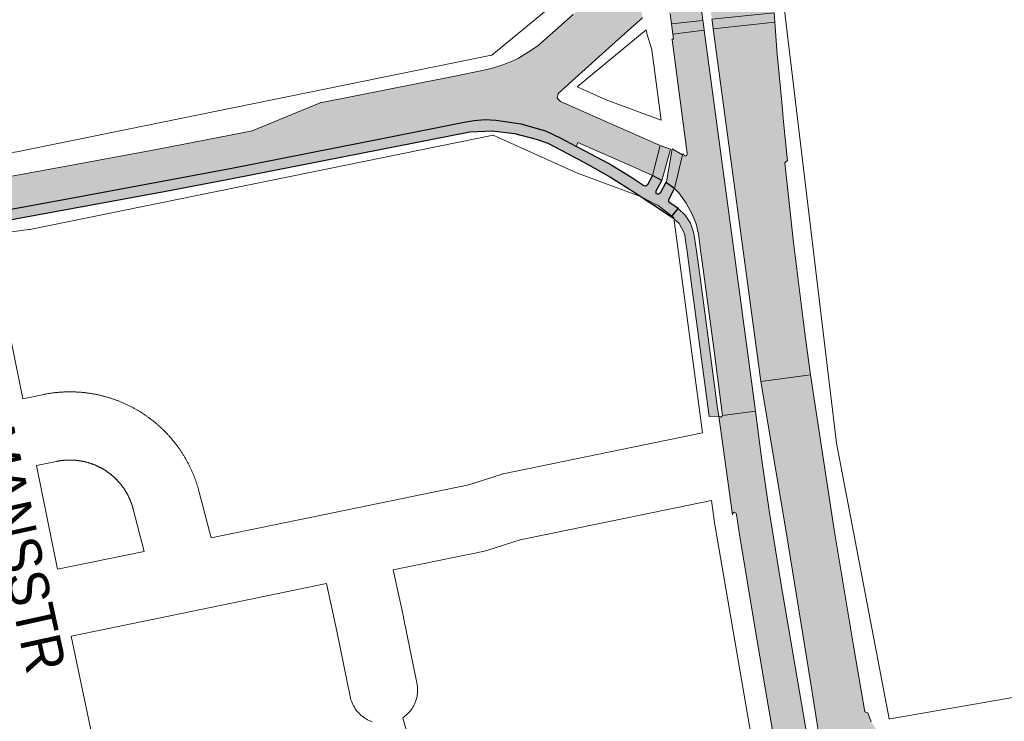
# Paper-space layout 'Layout1' of a CAD drawing. Header units: metres. Extents: x 123097 to 144122, y 392739 to 407589.
# Tile 349 of 510: x 135225 to 135413, y 396699 to 396833. Entities that reach past the tile are written whole.
import ezdxf
from ezdxf.enums import TextEntityAlignment as Align

# ---------------------------------------------------------------- set-up
doc = ezdxf.new("R2010")
doc.units = ezdxf.units.M
doc.header["$MEASUREMENT"] = 0
for name, color, linetype, lineweight in [('gs-anno-wegen algemeen tekst', 7, 'Continuous', 0), ('gs-knt-aanvullende hoofdweg', 7, 'Continuous', 0), ('gs-knt-hoofdweg', 7, 'Continuous', 0), ('gs-knt-paden', 7, 'Continuous', 0), ('gs-knt-wegen algemeen', 7, 'Continuous', 0), ('ir-ARC-asfalt-hoofdwegen-te inspecteren', 5, 'Continuous', 0), ('ir-ARC-fietspaden naastliggend- te inspecteren', 1, 'Continuous', 0)]:
    doc.layers.add(name, color=color, linetype=linetype, lineweight=lineweight)
doc.styles.add('Style-Arial', font='arial.ttf')

psp = doc.layouts.get("Layout1")

# ---------------------------------------------------------------- hatches: boundary and pattern name
at = {"layer": 'ir-ARC-asfalt-hoofdwegen-te inspecteren', "linetype": 'Continuous', "lineweight": 13}
for points in [[(135349.54, 396832.313), (135355.513, 396832.967), (135355.243, 396835.001), (135354.719, 396838.959), (135355.792, 396839.492), (135356.219, 396839.442), (135356.445, 396839.077), (135356.952, 396835.233), (135357.24, 396833.213), (135369.099, 396834.419), (135369.094, 396834.482), (135368.913, 396836.607), (135368.869, 396837.725), (135368.841, 396839.579), (135369.297, 396841.377), (135369.606, 396841.672), (135370.029, 396841.616), (135370.252, 396841.252), (135370.092, 396843.101), (135369.494, 396850.008), (135369.068, 396849.892), (135368.568, 396849.802), (135368.199, 396849.875), (135367.991, 396850.188), (135367.758, 396851.525), (135347.734, 396849.41), (135347.75, 396849.109), (135346.413, 396849.002), (135346.013, 396848.232), (135345.463, 396847.569), (135344.404, 396846.574), (135344.271, 396846.516), (135345.803, 396835.135), (135347.845, 396836.864), (135348.368, 396836.966), (135348.691, 396836.542), (135348.98, 396834.21), (135349.293, 396834.239)], [(135207.134, 396800.362), (135209.399, 396794.443), (135216.728, 396795.703), (135234.486, 396798.937), (135252.239, 396802.226), (135265.55, 396804.74), (135294.919, 396810.513), (135309.915, 396813.522), (135311.843, 396813.815), (135313.919, 396813.994), (135315.999, 396813.864), (135320.823, 396813.158), (135325.51, 396811.818), (135328.447, 396810.432), (135331.328, 396808.938), (135331.638, 396809.676), (135342.508, 396804.927), (135345.877, 396803.368), (135347.382, 396809.122), (135347.217, 396809.163), (135344.635, 396810.31), (135339.833, 396812.416), (135338.246, 396813.112), (135328.295, 396817.477), (135327.712, 396818.131), (135327.845, 396818.997), (135336.305, 396826.607), (135341.849, 396831.593), (135343.962, 396833.487), (135342.598, 396844.833), (135342.474, 396844.728), (135330.727, 396834.115), (135323.995, 396828.109), (135322.164, 396826.889), (135320.269, 396825.771), (135319.548, 396825.365), (135317.287, 396824.474), (135315.351, 396823.881), (135313.377, 396823.43), (135308.481, 396822.425), (135282.442, 396817.278), (135269.403, 396811.885), (135267.533, 396811.509), (135251.488, 396808.412), (135234.312, 396805.227), (135216.179, 396801.934)], [(135349.8, 396830.354), (135355.76, 396831.112), (135355.546, 396832.72), (135355.513, 396832.967), (135349.54, 396832.313)], [(135357.507, 396831.344), (135369.237, 396832.652), (135369.099, 396834.419), (135357.24, 396833.213), (135357.277, 396832.956)], [(135376.078, 396765.347), (135374.995, 396773.274), (135372.803, 396790.6), (135371.158, 396805.779), (135371.702, 396806.254), (135371.626, 396806.758), (135370.86, 396814.265), (135370.692, 396816.039), (135370.504, 396818.028), (135369.947, 396824.016), (135369.726, 396826.49), (135369.237, 396832.652), (135357.507, 396831.344), (135366.591, 396764.05)], [(135359.283, 396757.532), (135365.538, 396758.359), (135361.59, 396787.736), (135355.76, 396831.112), (135349.8, 396830.354), (135349.926, 396829.401), (135349.603, 396829.371), (135349.634, 396829.248), (135352.523, 396807.564), (135352.456, 396807.255), (135352.193, 396807.081), (135351.939, 396807.222), (135351.809, 396807.488), (135351.621, 396807.46), (135351.629, 396807.31), (135350.119, 396800.888), (135350.9, 396800.05), (135352.298, 396798.086), (135353.484, 396795.987), (135354.21, 396794.14), (135354.653, 396792.206), (135355.083, 396789.094), (135355.368, 396786.902), (135355.685, 396784.535), (135357.715, 396769.39)], [(135347.382, 396809.122), (135345.877, 396803.368), (135347.654, 396802.437), (135347.745, 396802.601), (135349.361, 396808.403)], [(135392.15, 396689.58), (135390.906, 396696.919), (135390.696, 396696.471), (135390.202, 396696.44), (135388.689, 396697.544), (135387.649, 396699.102), (135387.03, 396700.777), (135386.437, 396700.969), (135384.374, 396713.21), (135380.577, 396735.745), (135376.078, 396765.347), (135366.591, 396764.05), (135371.47, 396734.942), (135376.105, 396706.321), (135378.51, 396691.457), (135379.102, 396689.683), (135379.755, 396687.93), (135381.681, 396683.324), (135383.726, 396677.595), (135385.168, 396671.686), (135390.051, 396643.127), (135390.331, 396641.489), (135403.367, 396565.253), (135410.104, 396566.389), (135409.917, 396567.327), (135409.279, 396567.352), (135389.316, 396684.403), (135389.945, 396684.609), (135389.984, 396686.388), (135390.418, 396688.114), (135391.225, 396689.7), (135391.73, 396689.971)], [(135361.461, 396739.13), (135361.803, 396739.01), (135361.966, 396738.687), (135362.528, 396734.827), (135365.4, 396717.543), (135368, 396702.208), (135370.139, 396689.932), (135376.292, 396691.053), (135370.345, 396726.023), (135368.206, 396739.435), (135366.735, 396749.45), (135365.538, 396758.359), (135359.283, 396757.532), (135358.942, 396757.218), (135358.544, 396757.456), (135361.154, 396738.618), (135361.219, 396738.927)]]:
    psp.add_hatch(color=5, dxfattribs=at).paths.add_polyline_path(points, flags=0)
at = {"layer": 'ir-ARC-asfalt-hoofdwegen-te inspecteren', "linetype": 'Continuous', "lineweight": 13, "extrusion": (0, 0, -1)}
for points in [[(-135349.659, 396808.442), (-135348.539, 396802.165), (-135348.434, 396802.019), (-135350.119, 396800.888), (-135351.629, 396807.31)], [(-135349.545, 396795.462), (-135350.963, 396794.197), (-135351.879, 396792.532), (-135352.041, 396791.97), (-135352.144, 396791.396), (-135352.556, 396788.444), (-135352.642, 396787.826), (-135356.727, 396757.38), (-135358.544, 396757.456), (-135358.326, 396758.884), (-135354.918, 396784.431), (-135354.287, 396788.962), (-135353.916, 396791.568), (-135353.728, 396792.546), (-135353.14, 396794.278), (-135352.147, 396795.814), (-135350.81, 396797.062)]]:
    psp.add_hatch(color=5, dxfattribs=at).paths.add_polyline_path(points, flags=0)
at = {"layer": 'ir-ARC-fietspaden naastliggend- te inspecteren', "linetype": 'Continuous', "lineweight": 30}
psp.add_hatch(color=1, dxfattribs=at).paths.add_polyline_path([(135347.654, 396802.437), (135345.877, 396803.368), (135344.923, 396801.593), (135344.636, 396801.358), (135344.267, 396801.396), (135341.741, 396803.033), (135337.464, 396805.636), (135333.062, 396808.023), (135331.328, 396808.938), (135328.447, 396810.432), (135325.51, 396811.818), (135320.823, 396813.158), (135315.999, 396813.864), (135313.919, 396813.994), (135311.843, 396813.815), (135309.915, 396813.522), (135294.919, 396810.513), (135265.55, 396804.74), (135252.239, 396802.226), (135234.486, 396798.937), (135216.728, 396795.703), (135209.399, 396794.443), (135196.654, 396792.253), (135094.701, 396775.558), (135047.64, 396767.996), (135044.275, 396767.645), (135036.646, 396766.848), (135029.558, 396766.483), (135022.471, 396766.867), (134962.292, 396774.288), (134952.278, 396775.019), (134945.567, 396775.933), (134944.884, 396775.982), (134935.378, 396776.172), (134935.307, 396776.174), (134928.343, 396776.321), (134923.827, 396776.416), (134924.437, 396775.99), (134925.012, 396775.519), (134925.575, 396774.978), (134926.09, 396774.397), (134940.19, 396774.656), (134941.326, 396774.459), (134945.763, 396773.788), (134951.218, 396773.001), (134956.716, 396772.606), (134959.944, 396772.432), (134962.033, 396772.368), (135015.985, 396765.602), (135016.121, 396765.586), (135020.447, 396765.077), (135024.661, 396764.68), (135028.89, 396764.443), (135030.099, 396764.476), (135032.89, 396764.62), (135034.214, 396764.725), (135039.317, 396765.13), (135041.673, 396765.317), (135044.632, 396765.606), (135048.061, 396765.996), (135086.766, 396772.263), (135094.774, 396773.57), (135118.444, 396777.467), (135125.763, 396778.661), (135149.258, 396782.515), (135154.928, 396783.454), (135173.647, 396786.55), (135177.86, 396787.229), (135196.552, 396790.258), (135210.105, 396792.597), (135215.028, 396793.447), (135217.137, 396793.811), (135252.622, 396800.346), (135265.905, 396802.847), (135311.015, 396811.742), (135315.285, 396811.872), (135319.531, 396811.394), (135323.665, 396810.317), (135325.924, 396809.549), (135329.776, 396807.503), (135333.508, 396805.543), (135337.893, 396803.032), (135342.177, 396800.352), (135349.545, 396795.462), (135350.81, 396797.062), (135349.209, 396798.131), (135348.99, 396798.421), (135349.035, 396798.781), (135350.119, 396800.888), (135348.434, 396802.019), (135347.368, 396800.001), (135346.985, 396799.727), (135346.572, 396799.953), (135346.596, 396800.423)], flags=0)

# ---------------------------------------------------------------- linework, layer by layer
at = {"layer": 'gs-knt-aanvullende hoofdweg', "color": 7, "linetype": 'Continuous', "flags": 128}
for points in [[(135207.256, 396805.401), (135209.872, 396805.908), (135209.936, 396805.92), (135210.235, 396805.97), (135210.3, 396805.979), (135224.515, 396807.895), (135314.84, 396826.283), (135314.908, 396826.297), (135315.2, 396826.353), (135336.368, 396843.794), (135341.344, 396847.894), (135345.56, 396852.454)], [(135349.959, 396795.326), (135349.855, 396795.453), (135346.882, 396797.702), (135346.548, 396797.871), (135344.133, 396799.092), (135343.617, 396799.353), (135331.599, 396803.822), (135331.362, 396803.914), (135331.129, 396804.015), (135315.46, 396811.081), (135227.265, 396793.127), (135227.018, 396793.081), (135226.771, 396793.043), (135219.27, 396792.032)]]:
    psp.add_lwpolyline(points, dxfattribs=at)
at = {"layer": 'gs-knt-hoofdweg', "color": 7, "linetype": 'Continuous', "flags": 128}
for points in [[(135369.045, 396840.088), (135370.392, 396837.28), (135370.539, 396836.955), (135370.672, 396836.624), (135370.789, 396836.287), (135370.892, 396835.945), (135370.979, 396835.599), (135371.051, 396835.25), (135371.107, 396834.897), (135371.235, 396833.958), (135371.251, 396833.829), (135381.018, 396752.29), (135391.101, 396699.65)], [(135344.657, 396831.162), (135331.502, 396820.323), (135337.072, 396817.811), (135347.54, 396813.918)], [(135347.54, 396813.918), (135345.793, 396827.355), (135345.186, 396829.285), (135344.887, 396830.236), (135344.782, 396830.598), (135344.694, 396830.965), (135344.657, 396831.162)], [(135355.426, 396754.27), (135349.959, 396795.326)], [(135390.555, 396553.05), (135376.232, 396627.759), (135376.198, 396627.952), (135367.39, 396680.866), (135357.83, 396736.342), (135357.785, 396736.637), (135357.156, 396741.333)]]:
    psp.add_lwpolyline(points, dxfattribs=at)
at = {"layer": 'gs-knt-paden', "color": 7, "linetype": 'Continuous', "flags": 128}
psp.add_lwpolyline([(135298.19, 396699.849), (135298.916, 396697.355), (135315.341, 396642.994)], dxfattribs=at)
at = {"layer": 'gs-knt-wegen algemeen', "color": 7, "linetype": 'Continuous', "flags": 128}
for points in [[(135219.27, 396792.032), (135225.637, 396760.753), (135229.404, 396761.539), (135229.553, 396761.57), (135229.702, 396761.6), (135229.852, 396761.629), (135230.001, 396761.657), (135230.151, 396761.684), (135230.301, 396761.71), (135230.451, 396761.735), (135230.598, 396761.759), (135230.749, 396761.783), (135230.899, 396761.806), (135231.05, 396761.827), (135231.201, 396761.848), (135231.352, 396761.868), (135231.503, 396761.887), (135231.654, 396761.905), (135231.802, 396761.922), (135231.953, 396761.939), (135232.105, 396761.954), (135232.256, 396761.969), (135232.408, 396761.982), (135232.559, 396761.995), (135232.711, 396762.007), (135232.863, 396762.018), (135233.012, 396762.028), (135233.164, 396762.037), (135233.316, 396762.045), (135233.468, 396762.052), (135233.62, 396762.059), (135233.772, 396762.064), (135233.924, 396762.069), (135234.076, 396762.073), (135234.225, 396762.075), (135234.378, 396762.077), (135234.53, 396762.078), (135234.682, 396762.078), (135234.834, 396762.078), (135234.987, 396762.076), (135235.139, 396762.073), (135235.291, 396762.07), (135235.44, 396762.065), (135235.592, 396762.06), (135235.744, 396762.054), (135235.896, 396762.047), (135236.048, 396762.038), (135236.2, 396762.029), (135236.352, 396762.02), (135236.504, 396762.009), (135236.653, 396761.997), (135236.804, 396761.985), (135236.956, 396761.971), (135237.107, 396761.957), (135237.259, 396761.942), (135237.41, 396761.925), (135237.562, 396761.908), (135237.713, 396761.89), (135237.861, 396761.872), (135238.012, 396761.852), (135238.162, 396761.831), (135238.313, 396761.81), (135238.464, 396761.787), (135238.614, 396761.764), (135238.764, 396761.74), (135238.915, 396761.714), (135239.061, 396761.689), (135239.211, 396761.662), (135239.361, 396761.634), (135239.51, 396761.605), (135239.66, 396761.576), (135239.809, 396761.545), (135239.958, 396761.514), (135240.107, 396761.482), (135240.252, 396761.449), (135240.4, 396761.415), (135240.549, 396761.38), (135240.696, 396761.344), (135240.844, 396761.308), (135240.992, 396761.27), (135241.139, 396761.232), (135241.286, 396761.192), (135241.43, 396761.153), (135241.576, 396761.112), (135241.723, 396761.07), (135241.869, 396761.027), (135242.015, 396760.983), (135242.16, 396760.939), (135242.306, 396760.893), (135242.451, 396760.847), (135242.592, 396760.801), (135242.737, 396760.753), (135242.881, 396760.704), (135243.025, 396760.654), (135243.168, 396760.604), (135243.312, 396760.552), (135243.455, 396760.5), (135243.597, 396760.447), (135243.737, 396760.394), (135243.879, 396760.339), (135244.02, 396760.283), (135244.162, 396760.227), (135244.303, 396760.17), (135244.443, 396760.111), (135244.584, 396760.052), (135244.724, 396759.992), (135244.86, 396759.933), (135245, 396759.871), (135245.139, 396759.809), (135245.277, 396759.746), (135245.415, 396759.682), (135245.553, 396759.617), (135245.69, 396759.551), (135245.827, 396759.485), (135245.961, 396759.419), (135246.097, 396759.351), (135246.233, 396759.282), (135246.368, 396759.212), (135246.503, 396759.142), (135246.638, 396759.071), (135246.772, 396758.998), (135246.905, 396758.926), (135247.036, 396758.853), (135247.168, 396758.779), (135247.301, 396758.704), (135247.433, 396758.628), (135247.564, 396758.551), (135247.695, 396758.473), (135247.825, 396758.395), (135247.955, 396758.316), (135248.082, 396758.237), (135248.211, 396758.156), (135248.34, 396758.075), (135248.468, 396757.993), (135248.596, 396757.91), (135248.723, 396757.826), (135248.849, 396757.741), (135248.975, 396757.656), (135249.098, 396757.572), (135249.223, 396757.485), (135249.348, 396757.398), (135249.472, 396757.309), (135249.596, 396757.22), (135249.719, 396757.131), (135249.841, 396757.04), (135249.963, 396756.949), (135250.082, 396756.859), (135250.203, 396756.766), (135250.323, 396756.673), (135250.442, 396756.579), (135250.562, 396756.484), (135250.68, 396756.389), (135250.798, 396756.292), (135250.916, 396756.196), (135251.03, 396756.1), (135251.146, 396756.002), (135251.262, 396755.903), (135251.377, 396755.803), (135251.491, 396755.703), (135251.605, 396755.602), (135251.719, 396755.5), (135251.831, 396755.398), (135251.941, 396755.297), (135252.052, 396755.193), (135252.163, 396755.089), (135252.273, 396754.984), (135252.383, 396754.878), (135252.492, 396754.772), (135252.6, 396754.665), (135252.708, 396754.557), (135252.813, 396754.451), (135252.919, 396754.342), (135253.025, 396754.233), (135253.13, 396754.123), (135253.234, 396754.012), (135253.338, 396753.9), (135253.441, 396753.788), (135253.544, 396753.676), (135253.643, 396753.565), (135253.744, 396753.451), (135253.845, 396753.337), (135253.944, 396753.222), (135254.044, 396753.106), (135254.142, 396752.99), (135254.24, 396752.873), (135254.337, 396752.756), (135254.431, 396752.64), (135254.526, 396752.522), (135254.621, 396752.403), (135254.715, 396752.283), (135254.809, 396752.163), (135254.901, 396752.042), (135254.993, 396751.921), (135255.085, 396751.799), (135255.173, 396751.679), (135255.263, 396751.556), (135255.352, 396751.433), (135255.44, 396751.309), (135255.528, 396751.184), (135255.615, 396751.059), (135255.701, 396750.934), (135255.786, 396750.808), (135255.869, 396750.684), (135255.953, 396750.557), (135256.036, 396750.429), (135256.118, 396750.301), (135256.2, 396750.172), (135256.281, 396750.043), (135256.361, 396749.914), (135256.44, 396749.784), (135256.517, 396749.656), (135256.595, 396749.525), (135256.672, 396749.394), (135256.748, 396749.262), (135256.823, 396749.13), (135256.898, 396748.997), (135256.971, 396748.864), (135257.044, 396748.73), (135257.115, 396748.599), (135257.186, 396748.465), (135257.257, 396748.33), (135257.327, 396748.195), (135257.396, 396748.059), (135257.464, 396747.923), (135257.531, 396747.786), (135257.598, 396747.649), (135257.662, 396747.515), (135257.727, 396747.377), (135257.791, 396747.239), (135257.854, 396747.101), (135257.917, 396746.962), (135257.978, 396746.823), (135258.039, 396746.683), (135258.099, 396746.543), (135258.157, 396746.406), (135258.215, 396746.265), (135258.273, 396746.124), (135258.329, 396745.983), (135258.385, 396745.841), (135258.44, 396745.699), (135258.494, 396745.557), (135258.547, 396745.414), (135258.599, 396745.274), (135258.65, 396745.131), (135258.701, 396744.987), (135258.751, 396744.844), (135258.799, 396744.699), (135258.848, 396744.555), (135258.895, 396744.41), (135258.941, 396744.265), (135258.986, 396744.123), (135259.03, 396743.978), (135259.074, 396743.832), (135259.117, 396743.686), (135259.159, 396743.539), (135259.2, 396743.393), (135259.241, 396743.246), (135259.28, 396743.099), (135259.318, 396742.955), (135261.573, 396734.232)], [(135261.573, 396734.232), (135287.305, 396739.518), (135310.822, 396744.349), (135317.008, 396746.329), (135317.23, 396746.396), (135317.455, 396746.455), (135317.681, 396746.505), (135355.426, 396754.27)], [(135248.803, 396731.609), (135246.712, 396739.695), (135246.693, 396739.768), (135246.674, 396739.839), (135246.654, 396739.911), (135246.634, 396739.983), (135246.614, 396740.055), (135246.593, 396740.126), (135246.571, 396740.198), (135246.55, 396740.267), (135246.528, 396740.339), (135246.505, 396740.41), (135246.482, 396740.48), (135246.458, 396740.551), (135246.434, 396740.622), (135246.41, 396740.692), (135246.385, 396740.762), (135246.36, 396740.831), (135246.335, 396740.901), (135246.309, 396740.971), (135246.282, 396741.041), (135246.255, 396741.11), (135246.228, 396741.179), (135246.2, 396741.249), (135246.172, 396741.318), (135246.144, 396741.385), (135246.115, 396741.454), (135246.086, 396741.522), (135246.056, 396741.591), (135246.026, 396741.659), (135245.995, 396741.727), (135245.964, 396741.795), (135245.933, 396741.862), (135245.902, 396741.928), (135245.87, 396741.995), (135245.837, 396742.062), (135245.804, 396742.129), (135245.771, 396742.196), (135245.737, 396742.262), (135245.703, 396742.328), (135245.668, 396742.395), (135245.634, 396742.459), (135245.599, 396742.525), (135245.563, 396742.59), (135245.527, 396742.655), (135245.49, 396742.72), (135245.453, 396742.785), (135245.416, 396742.849), (135245.378, 396742.914), (135245.341, 396742.977), (135245.303, 396743.04), (135245.264, 396743.104), (135245.225, 396743.167), (135245.185, 396743.231), (135245.145, 396743.294), (135245.105, 396743.356), (135245.064, 396743.419), (135245.024, 396743.48), (135244.983, 396743.542), (135244.941, 396743.603), (135244.899, 396743.665), (135244.856, 396743.726), (135244.813, 396743.787), (135244.77, 396743.848), (135244.726, 396743.908), (135244.683, 396743.967), (135244.639, 396744.027), (135244.594, 396744.086), (135244.549, 396744.146), (135244.504, 396744.205), (135244.458, 396744.264), (135244.412, 396744.322), (135244.365, 396744.381), (135244.32, 396744.437), (135244.273, 396744.495), (135244.225, 396744.553), (135244.177, 396744.61), (135244.129, 396744.667), (135244.081, 396744.723), (135244.032, 396744.78), (135243.983, 396744.836), (135243.934, 396744.89), (135243.884, 396744.946), (135243.834, 396745.001), (135243.784, 396745.056), (135243.733, 396745.11), (135243.682, 396745.164), (135243.63, 396745.218), (135243.579, 396745.272), (135243.527, 396745.324), (135243.475, 396745.377), (135243.422, 396745.43), (135243.369, 396745.482), (135243.316, 396745.534), (135243.262, 396745.586), (135243.208, 396745.637), (135243.154, 396745.688), (135243.101, 396745.738), (135243.046, 396745.789), (135242.991, 396745.839), (135242.935, 396745.889), (135242.879, 396745.938), (135242.823, 396745.987), (135242.767, 396746.036), (135242.71, 396746.084), (135242.655, 396746.131), (135242.597, 396746.179), (135242.54, 396746.227), (135242.482, 396746.274), (135242.424, 396746.32), (135242.366, 396746.367), (135242.307, 396746.413), (135242.248, 396746.459), (135242.19, 396746.503), (135242.131, 396746.548), (135242.071, 396746.593), (135242.011, 396746.637), (135241.951, 396746.681), (135241.891, 396746.724), (135241.83, 396746.768), (135241.769, 396746.811), (135241.709, 396746.852), (135241.647, 396746.894), (135241.586, 396746.936), (135241.524, 396746.977), (135241.461, 396747.018), (135241.399, 396747.059), (135241.336, 396747.099), (135241.273, 396747.139), (135241.211, 396747.178), (135241.148, 396747.217), (135241.084, 396747.256), (135241.02, 396747.294), (135240.956, 396747.332), (135240.892, 396747.37), (135240.827, 396747.407), (135240.763, 396747.444), (135240.699, 396747.48), (135240.634, 396747.516), (135240.572, 396747.55), (135240.569, 396747.551), (135240.565, 396747.554), (135240.503, 396747.587), (135240.437, 396747.622), (135240.371, 396747.656), (135240.305, 396747.69), (135240.238, 396747.724), (135240.173, 396747.757), (135240.106, 396747.789), (135240.039, 396747.822), (135239.972, 396747.854), (135239.904, 396747.886), (135239.837, 396747.917), (135239.769, 396747.948), (135239.701, 396747.979), (135239.634, 396748.008), (135239.566, 396748.038), (135239.497, 396748.067), (135239.428, 396748.096), (135239.36, 396748.125), (135239.29, 396748.153), (135239.221, 396748.18), (135239.152, 396748.207), (135239.084, 396748.234), (135239.014, 396748.26), (135238.944, 396748.286), (135238.874, 396748.312), (135238.804, 396748.337), (135238.734, 396748.362), (135238.663, 396748.386), (135238.593, 396748.41), (135238.523, 396748.433), (135238.453, 396748.456), (135238.382, 396748.479), (135238.311, 396748.501), (135238.239, 396748.523), (135238.168, 396748.544), (135238.096, 396748.565), (135238.025, 396748.586), (135237.954, 396748.605), (135237.882, 396748.625), (135237.81, 396748.644), (135237.738, 396748.663), (135237.666, 396748.682), (135237.594, 396748.699), (135237.521, 396748.717), (135237.449, 396748.734), (135237.378, 396748.75), (135237.305, 396748.767), (135237.232, 396748.782), (135237.159, 396748.798), (135237.086, 396748.813), (135237.013, 396748.827), (135236.94, 396748.841), (135236.866, 396748.855), (135236.795, 396748.868), (135236.721, 396748.881), (135236.648, 396748.893), (135236.574, 396748.905), (135236.501, 396748.916), (135236.427, 396748.927), (135236.353, 396748.938), (135236.279, 396748.948), (135236.207, 396748.957), (135236.133, 396748.967), (135236.059, 396748.975), (135235.985, 396748.984), (135235.911, 396748.992), (135235.837, 396748.999), (135235.762, 396749.006), (135235.688, 396749.013), (135235.615, 396749.019), (135235.541, 396749.025), (135235.467, 396749.03), (135235.392, 396749.035), (135235.318, 396749.039), (135235.243, 396749.043), (135235.169, 396749.047), (135235.095, 396749.05), (135235.022, 396749.052), (135234.947, 396749.054), (135234.873, 396749.056), (135234.798, 396749.057), (135234.724, 396749.058), (135234.649, 396749.059), (135234.575, 396749.059), (135234.5, 396749.058), (135234.427, 396749.057), (135234.353, 396749.056), (135234.278, 396749.054), (135234.204, 396749.052), (135234.129, 396749.049), (135234.055, 396749.046), (135233.98, 396749.042), (135233.906, 396749.038), (135233.833, 396749.034), (135233.758, 396749.029), (135233.684, 396749.023), (135233.61, 396749.018), (135233.536, 396749.011), (135233.461, 396749.005), (135233.387, 396748.998), (135233.313, 396748.99), (135233.24, 396748.982), (135233.166, 396748.974), (135233.092, 396748.965), (135233.018, 396748.955), (135232.945, 396748.946), (135232.871, 396748.935), (135232.797, 396748.925), (135232.723, 396748.914), (135232.651, 396748.902), (135232.578, 396748.89), (135232.504, 396748.878), (135232.431, 396748.865), (135232.357, 396748.852), (135232.284, 396748.838), (135232.211, 396748.824), (135232.138, 396748.809), (135232.066, 396748.795), (135228.234, 396747.994), (135232.261, 396728.212)], [(135357.156, 396741.333), (135320.646, 396733.823), (135314.459, 396731.842), (135314.236, 396731.775), (135314.011, 396731.716), (135313.784, 396731.665), (135296.382, 396728.091)], [(135232.261, 396728.212), (135248.803, 396731.609)], [(135296.382, 396728.091), (135298.344, 396719.117), (135298.363, 396719.027), (135300.91, 396706.533), (135300.966, 396706.219), (135301.007, 396705.902), (135301.032, 396705.583), (135301.041, 396705.264), (135301.035, 396704.944), (135301.013, 396704.626), (135300.975, 396704.308), (135300.922, 396703.993), (135300.853, 396703.681), (135300.77, 396703.373), (135300.671, 396703.069), (135300.557, 396702.77), (135300.429, 396702.478), (135300.287, 396702.192), (135300.131, 396701.913), (135299.961, 396701.642), (135299.778, 396701.38), (135299.583, 396701.127), (135299.375, 396700.884), (135299.156, 396700.652), (135298.926, 396700.43), (135298.685, 396700.22), (135298.434, 396700.023), (135298.19, 396699.849)], [(135283.628, 396725.471), (135258.134, 396720.234), (135258.13, 396720.233), (135258.126, 396720.233), (135234.893, 396715.461)], [(135292.367, 396699.093), (135292.068, 396699.207), (135291.776, 396699.335), (135291.49, 396699.477), (135291.211, 396699.633), (135290.94, 396699.803), (135290.678, 396699.986), (135290.425, 396700.181), (135290.182, 396700.389), (135289.95, 396700.608), (135289.728, 396700.838), (135289.518, 396701.079), (135289.321, 396701.33), (135289.135, 396701.591), (135288.963, 396701.86), (135288.804, 396702.137), (135288.659, 396702.422), (135288.528, 396702.713), (135288.412, 396703.011), (135288.31, 396703.314), (135288.224, 396703.621), (135288.152, 396703.932), (135285.614, 396716.382), (135283.628, 396725.471)], [(135234.893, 396715.461), (135239.332, 396694.242)], [(135391.101, 396699.65), (135391.303, 396699.685), (135451.992, 396710.201), (135455.267, 396710.985)]]:
    psp.add_lwpolyline(points, dxfattribs=at)
at = {"layer": 'ir-ARC-asfalt-hoofdwegen-te inspecteren', "color": 5, "linetype": 'Continuous', "lineweight": 13}
for points in [[(135349.293, 396834.239), (135349.54, 396832.313), (135355.513, 396832.967), (135355.243, 396835.001)], [(135387.649, 396699.102), (135387.03, 396700.777), (135386.437, 396700.969), (135384.374, 396713.21), (135380.577, 396735.745), (135376.078, 396765.347), (135366.591, 396764.05), (135371.47, 396734.942), (135376.105, 396706.321), (135378.51, 396691.457)]]:
    psp.add_lwpolyline(points, dxfattribs=at)
at = {"layer": 'ir-ARC-asfalt-hoofdwegen-te inspecteren', "color": 5, "linetype": 'Continuous', "lineweight": 13, "flags": 128}
for points in [[(135330.727, 396834.115), (135323.995, 396828.109), (135322.164, 396826.889), (135320.269, 396825.771), (135319.548, 396825.365), (135317.287, 396824.474), (135315.351, 396823.881), (135313.377, 396823.43), (135308.481, 396822.425), (135282.442, 396817.278), (135269.403, 396811.885), (135267.533, 396811.509), (135251.488, 396808.412), (135234.312, 396805.227), (135216.179, 396801.934)], [(135216.728, 396795.703), (135234.486, 396798.937), (135252.239, 396802.226), (135265.55, 396804.74), (135294.919, 396810.513), (135309.915, 396813.522), (135311.843, 396813.815), (135313.919, 396813.994), (135315.999, 396813.864), (135320.823, 396813.158), (135325.51, 396811.818), (135328.447, 396810.432), (135331.328, 396808.938), (135331.638, 396809.676), (135342.508, 396804.927), (135345.877, 396803.368), (135347.382, 396809.122), (135347.217, 396809.163), (135344.635, 396810.31), (135339.833, 396812.416), (135338.246, 396813.112), (135328.295, 396817.477), (135327.712, 396818.131), (135327.845, 396818.997), (135336.305, 396826.607), (135341.849, 396831.593), (135343.962, 396833.487)]]:
    psp.add_lwpolyline(points, dxfattribs=at)
for points in [[(135349.8, 396830.354), (135355.76, 396831.112), (135355.546, 396832.72), (135355.513, 396832.967), (135349.54, 396832.313)], [(135357.507, 396831.344), (135369.237, 396832.652), (135369.099, 396834.419), (135357.24, 396833.213), (135357.277, 396832.956)], [(135376.078, 396765.347), (135374.995, 396773.274), (135372.803, 396790.6), (135371.158, 396805.779), (135371.702, 396806.254), (135371.626, 396806.758), (135370.86, 396814.265), (135370.692, 396816.039), (135370.504, 396818.028), (135369.947, 396824.016), (135369.726, 396826.49), (135369.237, 396832.652), (135357.507, 396831.344), (135366.591, 396764.05)], [(135361.461, 396739.13), (135361.803, 396739.01), (135361.966, 396738.687), (135362.528, 396734.827), (135365.4, 396717.543), (135368, 396702.208), (135370.139, 396689.932), (135376.292, 396691.053), (135370.345, 396726.023), (135368.206, 396739.435), (135366.735, 396749.45), (135365.538, 396758.359), (135359.283, 396757.532), (135358.942, 396757.218), (135358.544, 396757.456), (135361.154, 396738.618), (135361.219, 396738.927)]]:
    psp.add_lwpolyline(points, close=True, dxfattribs=at)
at = {"layer": 'ir-ARC-asfalt-hoofdwegen-te inspecteren', "color": 5, "linetype": 'Continuous', "lineweight": 13}
for points in [[(135359.283, 396757.532), (135365.538, 396758.359), (135361.59, 396787.736), (135355.76, 396831.112), (135349.8, 396830.354), (135349.926, 396829.401), (135349.603, 396829.371), (135349.634, 396829.248), (135352.523, 396807.564), (135352.456, 396807.255), (135352.193, 396807.081), (135351.939, 396807.222), (135351.809, 396807.488), (135351.621, 396807.46), (135351.629, 396807.31), (135350.119, 396800.888), (135350.9, 396800.05), (135352.298, 396798.086), (135353.484, 396795.987), (135354.21, 396794.14), (135354.653, 396792.206), (135355.083, 396789.094), (135355.368, 396786.902), (135355.685, 396784.535), (135357.715, 396769.39)], [(135347.382, 396809.122), (135345.877, 396803.368), (135347.654, 396802.437), (135347.745, 396802.601), (135349.361, 396808.403)], [(135349.659, 396808.442), (135348.539, 396802.165), (135348.434, 396802.019), (135350.119, 396800.888), (135351.629, 396807.31)], [(135349.545, 396795.462), (135350.963, 396794.197), (135351.879, 396792.532), (135352.041, 396791.97), (135352.144, 396791.396), (135352.556, 396788.444), (135352.642, 396787.826), (135356.727, 396757.38), (135358.544, 396757.456), (135358.326, 396758.884), (135354.918, 396784.431), (135354.287, 396788.962), (135353.916, 396791.568), (135353.728, 396792.546), (135353.14, 396794.278), (135352.147, 396795.814), (135350.81, 396797.062)]]:
    psp.add_lwpolyline(points, close=True, dxfattribs=at)
at = {"layer": 'ir-ARC-fietspaden naastliggend- te inspecteren', "color": 1, "linetype": 'Continuous', "lineweight": 30}
psp.add_lwpolyline([(135217.137, 396793.811), (135252.622, 396800.346), (135265.905, 396802.847), (135311.015, 396811.742), (135315.285, 396811.872), (135319.531, 396811.394), (135323.665, 396810.317), (135325.924, 396809.549), (135329.776, 396807.503), (135333.508, 396805.543), (135337.893, 396803.032), (135342.177, 396800.352), (135349.545, 396795.462), (135350.81, 396797.062), (135349.209, 396798.131), (135348.99, 396798.421), (135349.035, 396798.781), (135350.119, 396800.888), (135348.434, 396802.019), (135347.368, 396800.001), (135346.985, 396799.727), (135346.572, 396799.953), (135346.596, 396800.423), (135347.654, 396802.437), (135345.877, 396803.368), (135344.923, 396801.593), (135344.636, 396801.358), (135344.267, 396801.396), (135341.741, 396803.033), (135337.464, 396805.636), (135333.062, 396808.023), (135331.328, 396808.938), (135328.447, 396810.432), (135325.51, 396811.818), (135320.823, 396813.158), (135315.999, 396813.864), (135313.919, 396813.994), (135311.843, 396813.815), (135309.915, 396813.522), (135294.919, 396810.513), (135265.55, 396804.74), (135252.239, 396802.226), (135234.486, 396798.937), (135216.728, 396795.703)], dxfattribs=at)

# ---------------------------------------------------------------- texts
at = {"layer": 'gs-anno-wegen algemeen tekst', "color": 7, "style": 'Style-Arial', "width": 0.909091}
psp.add_text('PF BERGMANSSTR', height=7.7, rotation=282.3517, dxfattribs=at).set_placement((135220.563, 396753.042), align=Align.MIDDLE_CENTER)

doc.saveas('drawing.dxf')
